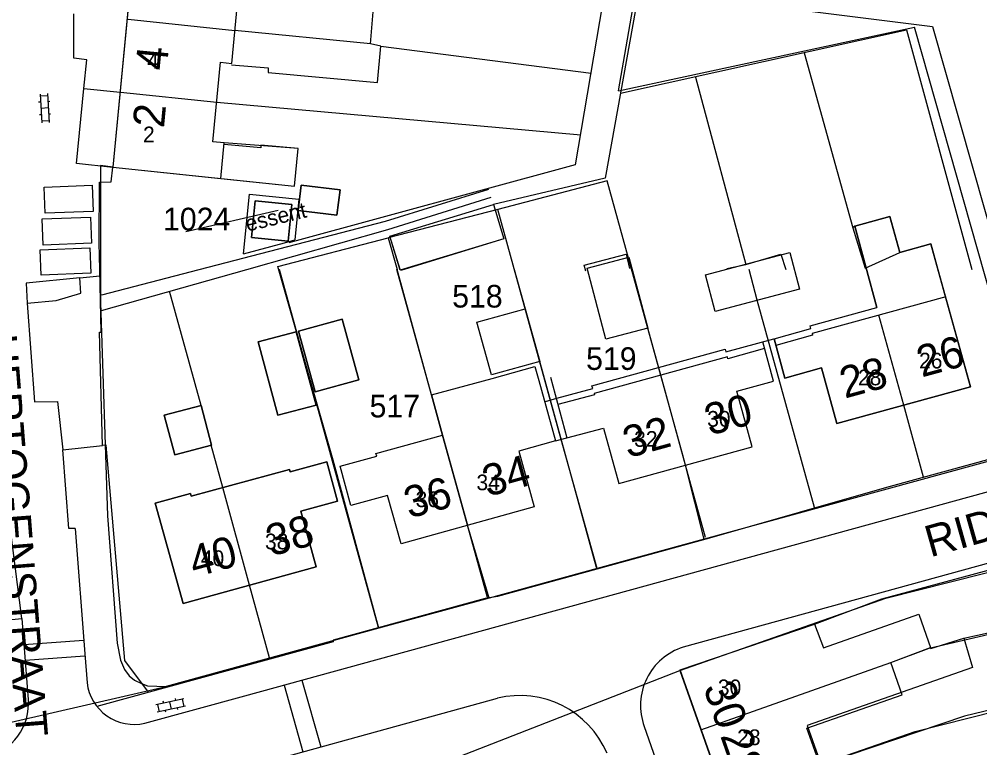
# Model space of a CAD drawing. Extents: x 148816 to 151297, y 399515 to 402500.
# Drawn here: x 149771.5 to 149847.9, y 400211.9 to 400269.9 of the extents above; entities that cross this region are included whole.
import ezdxf

# ---------------------------------------------------------------- set-up
doc = ezdxf.new("R2010")
doc.units = 0
for name, color, linetype in [('B01 Hoofdgebouw  [D] Norm', 7, 'Continuous'), ('B01 Hoofdgebouw  [T] Norm', 7, 'Continuous'), ('B01 hoofgebouw', 7, 'Continuous'), ('B02 Bijgebouw  [D] Norm', 7, 'Continuous'), ('B02 Bijgebouw  [T] Norm', 7, 'Continuous'), ('B07 Tussenmuur  [D] Norm', 7, 'Continuous'), ('G01 perceelsgrens', 7, 'Continuous'), ('G02 sectiegrens', 7, 'Continuous'), ('S02 Open verharding  Norm', 7, 'Continuous'), ('T04 Haag heg  [D] Gem', 7, 'Continuous'), ('V00 Kant verharding algemeen  [T] Norm', 7, 'Continuous'), ('V00 Kant verharding algemeen secundair  [T] Gem', 7, 'Continuous'), ('Z01 perceelnummer', 7, 'Continuous'), ('Z02 huisnummer', 7, 'Continuous'), ('Z02 Huisnummer  [Tekst] Norm', 7, 'Continuous'), ('Z06 straatnaam', 7, 'Continuous'), ('Z19 Overige Tekst  [Tekst] Gem', 7, 'Continuous')]:
    doc.layers.add(name, color=color, linetype=linetype)

msp = doc.modelspace()

# ---------------------------------------------------------------- linework, layer by layer
at = {"layer": 'B01 Hoofdgebouw  [D] Norm'}
msp.add_line((149799.467, 400267.954), (149788.684, 400269.034), dxfattribs=at)
for points in [[(149788.421, 400266.281), (149791.325, 400266.046), (149791.322, 400265.69), (149800.031, 400264.875), (149800.279, 400267.771), (149799.467, 400267.954), (149799.714, 400270.825), (149788.949, 400271.907), (149788.896, 400271.602)], [(149793.72, 400259.63), (149790.751, 400259.897), (149790.75, 400259.694), (149787.817, 400259.949)], [(149837.99, 400253.44), (149837.837, 400253.309), (149838.807, 400250.1), (149841.58, 400251.35)], [(149816.601, 400249.853), (149816.451, 400250.337), (149819.81, 400251.206), (149820.057, 400250.086)], [(149827.806, 400250.065), (149829.332, 400250.386), (149832.107, 400251.209), (149832.506, 400250.011)], [(149845.232, 400247.813), (149834.602, 400244.893), (149834.63, 400244.764), (149831.71, 400243.954)], [(149830.812, 400243.705), (149827.892, 400242.895), (149827.857, 400243.041), (149817.257, 400240.121), (149817.28, 400240.031), (149814.37, 400239.241)], [(149844.05, 400219.82), (149846.657, 400220.644), (149847.348, 400218.327), (149834.211, 400213.688), (149835.053, 400211.298), (149832.17, 400210.28)]]:
    msp.add_lwpolyline(points, dxfattribs=at)
at = {"layer": 'B01 Hoofdgebouw  [T] Norm'}
for p, q in [((149782.33, 400293.33), (149778.97, 400258.14)), ((149793.41, 400256.64), (149793.72, 400259.63)), ((149778.97, 400258.14), (149787.56, 400257.25)), ((149787.56, 400257.25), (149793.41, 400256.64)), ((149793.96, 400256.71), (149793.72, 400254.7)), ((149797.04, 400256.34), (149793.96, 400256.71)), ((149796.8, 400254.33), (149797.04, 400256.34)), ((149789.99, 400252.55), (149790.28, 400255.46)), ((149790.28, 400255.46), (149793.22, 400255.16)), ((149793.22, 400255.16), (149792.92, 400252.26)), ((149801.01, 400252.66), (149809.25, 400255.17)), ((149809.25, 400255.17), (149810.08, 400252.43)), ((149793.72, 400254.7), (149796.8, 400254.33)), ((149837.99, 400253.44), (149840.79, 400254.22)), ((149840.79, 400254.22), (149841.58, 400251.35)), ((149792.92, 400252.26), (149789.99, 400252.55)), ((149801.82, 400250), (149801.01, 400252.66)), ((149810.08, 400252.43), (149802.145, 400250)), ((149841.58, 400251.35), (149844.04, 400252.03)), ((149844.04, 400252.03), (149844.605, 400250)), ((149802.145, 400250), (149801.85, 400249.91)), ((149844.605, 400250), (149847.2, 400240.65)), ((149793.74, 400245.09), (149797.22, 400246.04)), ((149797.22, 400246.04), (149798.53, 400241.21)), ((149795.06, 400240.27), (149793.74, 400245.09)), ((149790.53, 400244.23), (149793.55, 400245.04)), ((149793.55, 400245.04), (149795.14, 400239.2)), ((149832.43, 400241.36), (149831.58, 400244.48)), ((149792.1, 400238.39), (149790.53, 400244.23)), ((149831.53, 400241.12), (149830.67, 400244.23)), ((149835.35, 400242.17), (149832.43, 400241.36)), ((149836.57, 400237.73), (149835.35, 400242.17)), ((149804.32, 400240.01), (149809.14, 400241.32)), ((149813.78, 400241.42), (149815.09, 400236.59)), ((149798.53, 400241.21), (149795.06, 400240.27)), ((149812.85, 400241.17), (149814.19, 400236.35)), ((149828.61, 400240.31), (149831.53, 400241.12)), ((149847.2, 400240.65), (149836.57, 400237.73)), ((149805.2, 400236.8), (149804.32, 400240.01)), ((149829.83, 400235.88), (149828.61, 400240.31)), ((149783.06, 400238.39), (149785.99, 400239.17)), ((149785.99, 400239.17), (149786.83, 400236.02)), ((149795.14, 400239.2), (149792.1, 400238.39)), ((149783.9, 400235.24), (149783.06, 400238.39)), ((149799.9, 400235.36), (149805.2, 400236.8)), ((149815.09, 400236.59), (149818, 400237.38)), ((149818, 400237.38), (149819.23, 400232.96)), ((149786.83, 400236.02), (149783.9, 400235.24)), ((149814.19, 400236.35), (149811.27, 400235.54)), ((149797.05, 400234.34), (149799.96, 400235.14)), ((149799.96, 400235.14), (149799.9, 400235.36)), ((149811.27, 400235.54), (149812.48, 400231.1)), ((149819.23, 400232.96), (149829.83, 400235.88)), ((149795.99, 400234.68), (149793.08, 400233.88)), ((149796.85, 400231.55), (149795.99, 400234.68)), ((149793.02, 400234.09), (149785.2, 400231.96)), ((149793.08, 400233.88), (149793.02, 400234.09)), ((149797.91, 400231.22), (149797.05, 400234.34)), ((149785.14, 400232.18), (149782.34, 400231.4)), ((149785.2, 400231.96), (149785.14, 400232.18)), ((149782.34, 400231.4), (149784.55, 400223.41)), ((149793.93, 400230.76), (149796.85, 400231.55)), ((149800.83, 400232.02), (149797.91, 400231.22)), ((149801.9, 400228.17), (149800.83, 400232.02)), ((149795.15, 400226.32), (149793.93, 400230.76)), ((149812.48, 400231.1), (149801.9, 400228.17)), ((149784.55, 400223.41), (149795.15, 400226.32)), ((149835.49, 400219.88), (149843.09, 400222.56)), ((149843.09, 400222.56), (149844.05, 400219.82)), ((149824.1, 400218.13), (149834.79, 400221.77)), ((149834.79, 400221.77), (149835.49, 400219.88)), ((149827.45, 400208.62), (149824.1, 400218.13))]:
    msp.add_line(p, q, dxfattribs=at)
msp.add_lwpolyline([(149787.56, 400257.25), (149787.83, 400260.085), (149786.932, 400260.171), (149787.534, 400266.49), (149788.433, 400266.404), (149788.943, 400271.755), (149788.044, 400271.841), (149788.643, 400278.12), (149789.541, 400278.034), (149790.051, 400283.385), (149789.153, 400283.47), (149789.754, 400289.78), (149790.653, 400289.694), (149790.922, 400292.519)], dxfattribs=at)
at = {"layer": 'B01 hoofgebouw'}
for points in [[(149787.31, 400292.86), (149782.33, 400293.33), (149778.97, 400258.14), (149793.41, 400256.64), (149793.72, 400259.63)], [(149787.56, 400257.25), (149787.83, 400260.085), (149786.932, 400260.171), (149787.534, 400266.49), (149788.433, 400266.404), (149788.943, 400271.755), (149788.044, 400271.841), (149788.643, 400278.12), (149789.541, 400278.034), (149790.051, 400283.385), (149789.153, 400283.47), (149789.754, 400289.78), (149790.653, 400289.694), (149790.922, 400292.519)], [(149793.72, 400259.63), (149787.83, 400260.085)], [(149793.96, 400256.71), (149797.04, 400256.34), (149796.8, 400254.33), (149793.72, 400254.7), (149793.96, 400256.71)], [(149793.22, 400255.16), (149790.28, 400255.46), (149789.99, 400252.55), (149792.92, 400252.26), (149793.22, 400255.16)], [(149801.836, 400249.955), (149801.01, 400252.66), (149809.25, 400255.17), (149810.08, 400252.43), (149801.836, 400249.955)], [(149831.58, 400244.48), (149832.43, 400241.36), (149835.35, 400242.17), (149836.57, 400237.73), (149847.2, 400240.65), (149844.04, 400252.03), (149841.58, 400251.35), (149840.79, 400254.22), (149837.99, 400253.44)], [(149831.58, 400244.48), (149834.498, 400245.305), (149834.439, 400245.517), (149839.748, 400246.979), (149837.99, 400253.44)], [(149837.99, 400253.44), (149839.748, 400246.979)], [(149797.22, 400246.04), (149793.74, 400245.09), (149795.06, 400240.27), (149798.53, 400241.21), (149797.22, 400246.04)], [(149793.55, 400245.04), (149790.53, 400244.23), (149792.1, 400238.39), (149795.14, 400239.2), (149793.55, 400245.04)], [(149814.301, 400239.744), (149817.144, 400240.527), (149817.086, 400240.739), (149827.681, 400243.657), (149827.739, 400243.445), (149831.542, 400244.492)], [(149813.78, 400241.42), (149815.09, 400236.59), (149818, 400237.38), (149819.23, 400232.96), (149829.83, 400235.88), (149828.61, 400240.31), (149831.53, 400241.12), (149830.67, 400244.23)], [(149809.14, 400241.32), (149812.545, 400242.267), (149812.85, 400241.17)], [(149812.85, 400241.17), (149814.19, 400236.35), (149811.27, 400235.54), (149812.48, 400231.1), (149801.9, 400228.17), (149800.83, 400232.02), (149797.91, 400231.22), (149797.05, 400234.34), (149799.96, 400235.14), (149799.9, 400235.36), (149805.2, 400236.8), (149804.32, 400240.01), (149809.14, 400241.32)], [(149813.378, 400239.49), (149814.301, 400239.744)], [(149785.99, 400239.17), (149783.06, 400238.39), (149783.9, 400235.24), (149786.83, 400236.02), (149785.99, 400239.17)], [(149814.19, 400236.35), (149815.09, 400236.59)], [(149793.02, 400234.09), (149793.08, 400233.88), (149795.99, 400234.68), (149796.85, 400231.55), (149793.93, 400230.76), (149795.15, 400226.32), (149784.55, 400223.41), (149782.34, 400231.4), (149785.14, 400232.18), (149785.2, 400231.96), (149793.02, 400234.09)], [(149832.17, 400210.28), (149827.45, 400208.62), (149824.1, 400218.13), (149834.79, 400221.77), (149835.49, 400219.88), (149843.09, 400222.56), (149844.05, 400219.82)], [(149832.17, 400210.28), (149834.97, 400211.26), (149834.19, 400213.48), (149841.76, 400216.14), (149840.86, 400218.71), (149844.022, 400219.898)]]:
    msp.add_lwpolyline(points, dxfattribs=at)
at = {"layer": 'B02 Bijgebouw  [D] Norm'}
msp.add_line((149830.238, 400247.549), (149829.593, 400250), dxfattribs=at)
for points in [[(149833.599, 400248.433), (149826.878, 400246.666), (149826.11, 400249.587), (149832.831, 400251.354)], [(149821.522, 400245.327), (149818.185, 400244.448), (149816.692, 400250.113), (149820.029, 400250.992)], [(149811.77, 400246.865), (149812.928, 400242.669), (149809.089, 400241.61), (149807.931, 400245.806)]]:
    msp.add_lwpolyline(points, close=True, dxfattribs=at)
at = {"layer": 'B02 Bijgebouw  [T] Norm'}
msp.add_line((149814.19, 400236.35), (149815.09, 400236.59), dxfattribs=at)
at = {"layer": 'B07 Tussenmuur  [D] Norm'}
for p, q in [((149780.19, 400269.914), (149788.684, 400269.034)), ((149780.19, 400269.914), (149788.684, 400269.034)), ((149779.588, 400264.108), (149787.232, 400263.316)), ((149779.588, 400264.108), (149787.232, 400263.316)), ((149841.885, 400239.19), (149839.918, 400246.353)), ((149841.885, 400239.19), (149839.918, 400246.353)), ((149824.53, 400234.42), (149822.557, 400241.581)), ((149824.53, 400234.42), (149822.557, 400241.581)), ((149807.19, 400229.635), (149805.205, 400236.801)), ((149807.19, 400229.635), (149805.205, 400236.801)), ((149789.85, 400224.865), (149787.713, 400232.65)), ((149789.85, 400224.865), (149787.713, 400232.65))]:
    msp.add_line(p, q, dxfattribs=at)
at = {"layer": 'G01 perceelsgrens'}
for points in [[(149804.63, 400366.51), (149796.669, 400353.941), (149792.11, 400335.85), (149783.72, 400301.58), (149782.33, 400293.33), (149778.97, 400258.14), (149777.994, 400258.284), (149777.996, 400247.375), (149778.543, 400230.381), (149779.311, 400220.249), (149779.578, 400218.899), (149779.904, 400218.147), (149780.264, 400217.642), (149780.697, 400217.304), (149781.244, 400217.051), (149781.723, 400216.858), (149783.212, 400216.808)], [(149819.195, 400264.227), (149820.73, 400273.09)], [(149819.195, 400264.227), (149842.743, 400269.278)], [(149852.255, 400235.72), (149842.743, 400269.278)], [(149824.513, 400234.416), (149824.311, 400235.213), (149818.287, 400257.051), (149809.585, 400254.785)], [(149789.356, 400251.247), (149789.832, 400256.008), (149793.768, 400255.606), (149793.439, 400252.35)], [(149809.585, 400254.785), (149800.884, 400252.52)], [(149817.506, 400226.203), (149814.642, 400236.471), (149809.585, 400254.785)], [(149789.356, 400251.247), (149792.636, 400252.133), (149793.439, 400252.35)], [(149800.134, 400221.444), (149796.484, 400234.816), (149792.096, 400250.231), (149800.884, 400252.52)], [(149800.884, 400252.52), (149801.575, 400250.004)], [(149804.32, 400240.01), (149801.575, 400250.004)], [(149804.32, 400240.01), (149805.202, 400236.8), (149807.19, 400229.635)], [(149852.255, 400235.72), (149826, 400228.53)], [(149826, 400228.53), (149824.513, 400234.416)], [(149808.903, 400223.846), (149807.19, 400229.635)], [(149826, 400228.53), (149817.506, 400226.203)], [(149817.506, 400226.203), (149808.903, 400223.846)], [(149825.74, 400213.35), (149840.86, 400218.71), (149843.92, 400219.86), (149872.54, 400226.54)], [(149808.903, 400223.846), (149800.134, 400221.444)], [(149800.134, 400221.444), (149783.212, 400216.808)], [(149827.64, 400207.93), (149842.79, 400213.22), (149866.38, 400219.19)], [(149824.08, 400218.09), (149825.74, 400213.35)], [(149764.869, 400212.587), (149783.212, 400216.808)], [(149825.74, 400213.35), (149827.41, 400208.6), (149827.64, 400207.93)]]:
    msp.add_lwpolyline(points, dxfattribs=at)
at = {"layer": 'G02 sectiegrens'}
for points in [[(149824.08, 400218.09), (149840.47, 400223.84), (149871.33, 400231.64), (149871.45, 400231.13)], [(149805.98, 400211.02), (149824.08, 400218.09)]]:
    msp.add_lwpolyline(points, dxfattribs=at)
at = {"layer": 'S02 Open verharding  Norm'}
for p, q in [((149773.175, 400263.969), (149773.308, 400261.673)), ((149773.184, 400263.819), (149773.783, 400263.854)), ((149773.774, 400264.003), (149773.907, 400261.707)), ((149773.213, 400263.32), (149773.063, 400263.311)), ((149773.841, 400262.855), (149773.241, 400262.821)), ((149773.961, 400263.363), (149773.812, 400263.354)), ((149773.27, 400262.322), (149773.121, 400262.313)), ((149774.019, 400262.365), (149773.869, 400262.356)), ((149773.299, 400261.822), (149773.898, 400261.857)), ((149784.627, 400215.833), (149782.38, 400215.345)), ((149782.526, 400215.377), (149782.653, 400214.791)), ((149783.015, 400215.483), (149782.983, 400215.63)), ((149783.631, 400215.003), (149783.503, 400215.589)), ((149783.992, 400215.695), (149783.96, 400215.842)), ((149784.481, 400215.801), (149784.608, 400215.215)), ((149784.754, 400215.247), (149782.507, 400214.759)), ((149783.174, 400214.75), (149783.142, 400214.897)), ((149784.151, 400214.962), (149784.119, 400215.109))]:
    msp.add_line(p, q, dxfattribs=at)
at = {"layer": 'T04 Haag heg  [D] Gem'}
for p, q in [((149817.935, 400271.159), (149815.741, 400258.337)), ((149800.279, 400267.771), (149817.033, 400265.621)), ((149833.978, 400267.254), (149837.837, 400253.309)), ((149825.332, 400265.296), (149829.33, 400250.385)), ((149787.232, 400263.316), (149816.189, 400260.723)), ((149815.741, 400258.337), (149792.977, 400252.118)), ((149818.13, 400257.28), (149809.25, 400255.17)), ((149800.113, 400221.488), (149792.238, 400250)), ((149804.32, 400240.01), (149801.561, 400250)), ((149810.903, 400250), (149811.768, 400246.865)), ((149785.99, 400239.17), (149783.479, 400248.264)), ((149834.79, 400231.064), (149830.238, 400247.549)), ((149822.557, 400241.581), (149821.522, 400245.327)), ((149817.455, 400226.277), (149812.928, 400242.669)), ((149843.467, 400233.46), (149841.885, 400239.19)), ((149787.713, 400232.65), (149786.786, 400236.008)), ((149826.118, 400228.669), (149824.53, 400234.42)), ((149808.779, 400223.881), (149807.19, 400229.635)), ((149846.657, 400220.644), (149872.719, 400226.343)), ((149791.443, 400219.095), (149789.85, 400224.865)), ((149866.376, 400219.223), (149846.723, 400214.435)), ((149846.723, 400214.435), (149835.665, 400210.714))]:
    msp.add_line(p, q, dxfattribs=at)
for points in [[(149820.566, 400270.834), (149818.13, 400257.28)], [(149819.344, 400264.033), (149842.117, 400269.084), (149847.298, 400250)], [(149781.81, 400216.342), (149779.913, 400218.862), (149778.449, 400236.011), (149778.15, 400235.98)]]:
    msp.add_lwpolyline(points, dxfattribs=at)
at = {"layer": 'V00 Kant verharding algemeen  [T] Norm'}
for p, q in [((149776.667, 400264.41), (149779.54, 400264.113)), ((149778.83, 400256.99), (149778.97, 400258.14)), ((149777.88, 400252.12), (149777.9, 400256.96)), ((149777.9, 400256.96), (149778.83, 400256.99)), ((149800.65, 400253.85), (149808.87, 400256.4)), ((149800.85, 400253.18), (149809.07, 400255.75)), ((149785.845, 400250), (149800.65, 400253.85)), ((149789.615, 400250), (149800.85, 400253.18)), ((149777.93, 400250), (149777.88, 400252.12)), ((149778.05, 400245.02), (149777.93, 400250)), ((149778.06, 400246.73), (149789.615, 400250)), ((149778.08, 400247.98), (149785.845, 400250)), ((149776.353, 400249.327), (149777.942, 400249.485)), ((149777.92, 400245), (149778.05, 400245.02)), ((149778.15, 400235.98), (149777.92, 400245)), ((149775, 400235.65), (149778.15, 400235.98)), ((149775.46, 400229.37), (149775, 400235.65)), ((149775.98, 400229.37), (149775.46, 400229.37)), ((149840.14, 400223.77), (149857.49, 400228.49)), ((149834.79, 400221.77), (149840.14, 400223.77))]:
    msp.add_line(p, q, dxfattribs=at)
for points in [[(149855.196, 400291.768), (149853.333, 400300.181), (149850.786, 400301.884), (149825.66, 400305.246), (149821.242, 400272.229), (149844.178, 400269.335), (149853.581, 400236.253)], [(149844.178, 400269.335), (149853.581, 400236.253)], [(149778.977, 400258.128), (149776.066, 400258.432), (149776.667, 400264.41)], [(149776.433, 400248.119), (149776.353, 400249.327), (149772.07, 400248.901), (149772.166, 400247.325), (149774.472, 400247.52), (149776.433, 400248.119)], [(149772.166, 400247.325), (149772.728, 400239.475), (149774.555, 400239.478), (149775, 400235.65)], [(149899.653, 400240.658), (149824.335, 400219.934)], [(149853.586, 400236.235), (149840.503, 400232.634), (149826.445, 400228.608), (149809.576, 400223.962), (149808.579, 400223.796), (149808.579, 400223.796), (149796.498, 400220.486), (149796.509, 400220.369), (149777.703, 400215.217)], [(149781.518, 400213.879), (149789.456, 400216.054), (149854.235, 400233.875)], [(149775.98, 400229.37), (149776.731, 400219.401), (149776.915, 400217.102)], [(149768.28, 400221.878), (149771.725, 400222.205), (149772.262, 400215.431)], [(149780.922, 400208.014), (149783.83, 400208.759), (149809.559, 400215.87)], [(149778.784, 400214.285), (149778.784, 400214.285)], [(149821.244, 400213.625), (149829.919, 400188.839), (149832.835, 400184.923), (149838.479, 400171.587)]]:
    msp.add_lwpolyline(points, dxfattribs=at)
for centre, radius, start, end in [((149825.804, 400215.302), 4.859, 107.60026, 200.19603), ((149780.668, 400217.563), 3.781, 187.01033, 282.99059), ((149811.344, 400208.55), 7.535, 22.95254, 103.70212), ((149767.848, 400215.462), 4.414, 277.71648, 359.60046)]:
    msp.add_arc(centre, radius, start, end, dxfattribs=at)
at = {"layer": 'V00 Kant verharding algemeen secundair  [T] Gem'}
for p, q in [((149771.888, 400220.144), (149776.649, 400220.489)), ((149771.987, 400218.902), (149776.743, 400219.246)), ((149792.587, 400216.915), (149794.089, 400211.594)), ((149794.012, 400217.307), (149795.514, 400211.988))]:
    msp.add_line(p, q, dxfattribs=at)
for points in [[(149776.668, 400264.41), (149776.896, 400266.684), (149775.864, 400266.809), (149775.865, 400270.361)], [(149771.725, 400222.205), (149770.153, 400234.505), (149765.95, 400233.968)]]:
    msp.add_lwpolyline(points, dxfattribs=at)
for points in [[(149773.497, 400256.564), (149777.335, 400256.705), (149777.412, 400254.625), (149773.574, 400254.484)], [(149773.355, 400254.027), (149777.193, 400254.168), (149777.27, 400252.088), (149773.432, 400251.947)], [(149773.186, 400251.566), (149777.144, 400251.731), (149777.228, 400249.703), (149773.27, 400249.538)]]:
    msp.add_lwpolyline(points, close=True, dxfattribs=at)
at = {"layer": 'Z01 perceelnummer'}
msp.add_lwpolyline([(149784.786, 400253.015), (149792.115, 400254.725)], dxfattribs=at)

# ---------------------------------------------------------------- texts
for s, p in [('1024', (149782.96, 400253.115)), ('518', (149805.964, 400246.97)), ('519', (149816.616, 400242.006)), ('517', (149799.392, 400238.224))]:
    msp.add_text(s, height=1.8, dxfattribs=at).set_placement(p)
at = {"layer": 'Z02 huisnummer'}
for s, rotation, p in [('4', 84.54608, (149783.248, 400265.784)), ('2', 84.54608, (149783.031, 400261.215)), ('26', 15.37073, (149843.318, 400241.399)), ('28', 15.37073, (149837.196, 400239.716)), ('30', 15.42597, (149826.454, 400236.765)), ('32', 15.42597, (149819.952, 400234.975)), ('34', 15.48119, (149808.779, 400231.891)), ('36', 15.48119, (149802.544, 400230.164)), ('38', 15.37073, (149791.562, 400227.149)), ('40', 15.37073, (149785.452, 400225.472)), ('30', 289.39553, (149825.918, 400216.731)), ('28', 289.39553, (149827.269, 400212.895))]:
    msp.add_text(s, height=2.5, rotation=rotation, dxfattribs=at).set_placement(p)
at = {"layer": 'Z02 Huisnummer  [Tekst] Norm'}
for s, p in [('4', (149781.688, 400265.993)), ('2', (149781.371, 400260.124)), ('26', (149843.105, 400242.12)), ('28', (149838.245, 400240.78)), ('30', (149826.25, 400237.485)), ('32', (149820.44, 400235.885)), ('34', (149807.895, 400232.425)), ('36', (149803.055, 400231.085)), ('38', (149791.071, 400227.723)), ('40', (149785.97, 400226.39)), ('30', (149827.1, 400216.108)), ('28', (149828.634, 400212.138))]:
    msp.add_text(s, height=1.25, dxfattribs=at).set_placement(p)
at = {"layer": 'Z06 straatnaam'}
for s, rotation, p in [('HERTOGENSTRAAT', 274.47341, (149768.819, 400244.758)), ('RIDDER VAN CUIJKSTRAAT', 15.71725, (149843.994, 400227.077))]:
    msp.add_text(s, height=2.5, rotation=rotation, dxfattribs=at).set_placement(p)
at = {"layer": 'Z19 Overige Tekst  [Tekst] Gem'}
msp.add_text('essent', height=1.25, rotation=13.63114, dxfattribs=at).set_placement((149789.68, 400253.004))

doc.saveas('drawing.dxf')
